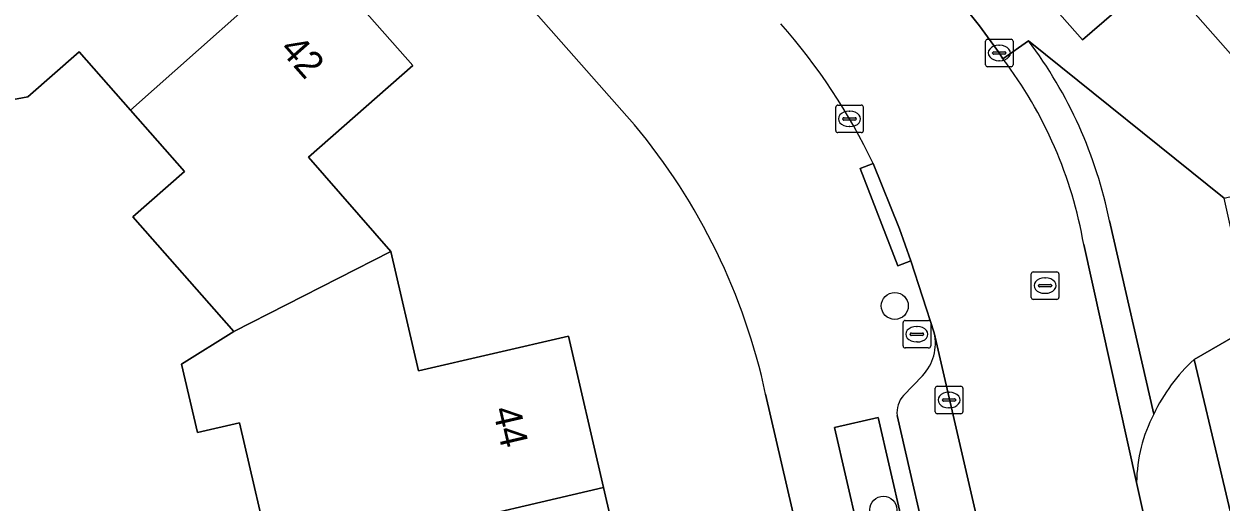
# Model space of a CAD drawing. Extents: x 157320 to 158835, y 386650 to 388491.
# Drawn here: x 157694.36 to 157737.78, y 387870.56 to 387887.92 of the extents above; entities that cross this region are included whole.
import ezdxf

# ---------------------------------------------------------------- set-up
doc = ezdxf.new("R2010")
doc.units = 0
for name, color, linetype in [('IMGEO_Boom', 7, 'Continuous'), ('IMGEO_Erf', 7, 'Continuous'), ('IMGEO_Groenvoorziening', 7, 'Continuous'), ('IMGEO_Kolk', 7, 'Continuous'), ('IMGEO_Pand', 7, 'Continuous'), ('IMGEO_Pand_nummerreeks', 7, 'Continuous'), ('IMGEO_Parkeervlak_open', 7, 'Continuous'), ('IMGEO_Rijbaan_lokaal_open', 7, 'Continuous'), ('IMGEO_Rioolput', 7, 'Continuous'), ('IMGEO_Voetpad_open', 7, 'Continuous')]:
    doc.layers.add(name, color=color, linetype=linetype)

msp = doc.modelspace()

# ---------------------------------------------------------------- linework, layer by layer
at = {"layer": 'IMGEO_Boom'}
for centre in [(157725.946, 387877.686), (157725.532, 387870.289)]:
    msp.add_circle(centre, 0.489, dxfattribs=at)
at = {"layer": 'IMGEO_Erf'}
for points in [[(157716.503, 387884.256), (157704.396, 387897.98), (157672.756, 387933.844)], [(157717.732, 387909.956), (157738.304, 387886.632)], [(157693.886, 387892.584), (157695.365, 387893.787), (157697.324, 387891.565), (157701.038, 387894.839), (157704.767, 387890.609), (157708.463, 387886.416), (157704.682, 387883.083), (157707.661, 387879.665), (157708.664, 387875.331), (157714.105, 387876.591), (157715.38, 387871.087), (157716.636, 387865.665)], [(157703.422, 387868.067), (157702.177, 387873.441), (157700.655, 387873.089), (157700.078, 387875.575), (157701.976, 387876.753), (157698.307, 387880.916), (157700.181, 387882.568), (157698.221, 387884.791), (157696.356, 387886.908), (157694.497, 387885.27), (157690.403, 387884.514)], [(157729.457, 387839.094), (157721.261, 387874.483)]]:
    msp.add_lwpolyline(points, dxfattribs=at)
msp.add_arc((157699.084, 387869.731), 22.68, 12.0947, 39.8237, dxfattribs=at)
at = {"layer": 'IMGEO_Groenvoorziening'}
for points in [[(157732.751, 387887.347), (157733.887, 387888.319), (157724.894, 387898.493), (157723.799, 387897.491)], [(157725.031, 387867.75), (157726.617, 387868.118), (157725.338, 387873.639), (157723.753, 387873.271)]]:
    msp.add_lwpolyline(points, close=True, dxfattribs=at)
msp.add_lwpolyline([(157734.718, 387871.279), (157735.29, 387868.665), (157735.804, 387868.801), (157742.697, 387839.705), (157745.166, 387840.283), (157737.764, 387871.725), (157736.8, 387875.741)], dxfattribs=at)
for centre, radius, start, end in [((157741.096, 387871.059), 6.354, 132.5339, 154.951), ((157740.117, 387871.235), 5.399, 152.246, 179.5287)]:
    msp.add_arc(centre, radius, start, end, dxfattribs=at)
at = {"layer": 'IMGEO_Kolk'}
for p, q in [((157729.236, 387886.44), (157729.236, 387887.292)), ((157729.311, 387887.366), (157730.163, 387887.366)), ((157729.724, 387887.146), (157729.749, 387887.146)), ((157730.237, 387887.292), (157730.237, 387886.44)), ((157729.495, 387886.86), (157729.495, 387886.872)), ((157729.933, 387886.823), (157729.535, 387886.823)), ((157729.538, 387886.909), (157729.936, 387886.909)), ((157729.979, 387886.872), (157729.979, 387886.86)), ((157730.163, 387886.366), (157729.311, 387886.366)), ((157729.747, 387886.586), (157729.722, 387886.586)), ((157723.878, 387884.974), (157724.73, 387884.974)), ((157723.803, 387884.048), (157723.803, 387884.9)), ((157724.105, 387884.517), (157724.503, 387884.517)), ((157724.291, 387884.754), (157724.316, 387884.754)), ((157724.804, 387884.9), (157724.804, 387884.048)), ((157724.062, 387884.468), (157724.062, 387884.48)), ((157724.5, 387884.431), (157724.102, 387884.431)), ((157724.314, 387884.194), (157724.289, 387884.194)), ((157724.546, 387884.48), (157724.546, 387884.468)), ((157724.73, 387883.974), (157723.878, 387883.974)), ((157727.413, 387873.842), (157727.413, 387874.694)), ((157727.488, 387874.768), (157728.34, 387874.768)), ((157727.901, 387874.548), (157727.926, 387874.548)), ((157728.414, 387874.694), (157728.414, 387873.842)), ((157727.672, 387874.262), (157727.672, 387874.274)), ((157728.11, 387874.225), (157727.712, 387874.225)), ((157727.715, 387874.311), (157728.113, 387874.311)), ((157728.156, 387874.274), (157728.156, 387874.262)), ((157728.34, 387873.768), (157727.488, 387873.768)), ((157727.924, 387873.988), (157727.899, 387873.988))]:
    msp.add_line(p, q, dxfattribs=at)
for points in [[(157729.236, 387886.44), (157729.236, 387887.292)], [(157729.311, 387887.366), (157730.163, 387887.366)], [(157730.237, 387887.292), (157730.237, 387886.44)], [(157730.163, 387886.366), (157729.311, 387886.366)], [(157723.878, 387884.974), (157724.73, 387884.974)], [(157723.803, 387884.048), (157723.803, 387884.9)], [(157724.804, 387884.9), (157724.804, 387884.048)], [(157724.73, 387883.974), (157723.878, 387883.974)], [(157727.413, 387873.842), (157727.413, 387874.694)], [(157727.488, 387874.768), (157728.34, 387874.768)], [(157728.414, 387874.694), (157728.414, 387873.842)], [(157728.34, 387873.768), (157727.488, 387873.768)]]:
    msp.add_lwpolyline(points, dxfattribs=at)
for centre, radius, start, end in [((157729.313, 387887.29), 0.0765, 91.552, 178.448), ((157729.313, 387887.29), 0.0765, 91.552, 178.448), ((157730.161, 387887.29), 0.0765, 1.552, 88.448), ((157730.161, 387887.29), 0.0765, 1.552, 88.448), ((157729.535, 387886.869), 0.0403, 85.8775, 175.7526), ((157729.532, 387886.859), 0.0366, 178.938, 274.7102), ((157729.936, 387886.866), 0.043, 264.8664, 352.4533), ((157729.94, 387886.871), 0.0386, 1.7309, 96.639), ((157729.313, 387886.442), 0.0765, 181.552, 268.448), ((157729.313, 387886.442), 0.0765, 181.552, 268.448), ((157730.161, 387886.442), 0.0765, 271.552, 358.448), ((157730.161, 387886.442), 0.0765, 271.552, 358.448), ((157723.88, 387884.898), 0.0765, 91.552, 178.448), ((157723.88, 387884.898), 0.0765, 91.552, 178.448), ((157724.728, 387884.898), 0.0765, 1.552, 88.448), ((157724.728, 387884.898), 0.0765, 1.552, 88.448), ((157724.102, 387884.477), 0.0403, 85.8775, 175.7526), ((157724.507, 387884.479), 0.0386, 1.7309, 96.639), ((157724.099, 387884.467), 0.0366, 178.938, 274.7102), ((157724.503, 387884.474), 0.043, 264.8664, 352.4533), ((157723.88, 387884.05), 0.0765, 181.552, 268.448), ((157723.88, 387884.05), 0.0765, 181.552, 268.448), ((157724.728, 387884.05), 0.0765, 271.552, 358.448), ((157724.728, 387884.05), 0.0765, 271.552, 358.448), ((157727.49, 387874.692), 0.0765, 91.552, 178.448), ((157727.49, 387874.692), 0.0765, 91.552, 178.448), ((157728.338, 387874.692), 0.0765, 1.552, 88.448), ((157728.338, 387874.692), 0.0765, 1.552, 88.448), ((157727.712, 387874.271), 0.0403, 85.8775, 175.7526), ((157727.709, 387874.261), 0.0366, 178.938, 274.7102), ((157728.113, 387874.268), 0.043, 264.8664, 352.4533), ((157728.117, 387874.273), 0.0386, 1.7309, 96.639), ((157727.49, 387873.844), 0.0765, 181.552, 268.448), ((157727.49, 387873.844), 0.0765, 181.552, 268.448), ((157728.338, 387873.844), 0.0765, 271.552, 358.448), ((157728.338, 387873.844), 0.0765, 271.552, 358.448)]:
    msp.add_arc(centre, radius, start, end, dxfattribs=at)
for centre, major_axis, ratio, start_param, end_param in [((157729.723, 387886.866), (-0.387, 0.002), 0.722429, 4.712389, 7.853982), ((157729.748, 387886.866), (-0.39, 0.002), 0.717154, 1.570796, 4.712389), ((157724.29, 387884.474), (-0.387, 0.002), 0.722429, 4.712389, 7.853982), ((157724.315, 387884.474), (-0.39, 0.002), 0.717154, 1.570796, 4.712389), ((157727.9, 387874.268), (-0.387, 0.002), 0.722429, 4.712389, 7.853982), ((157727.925, 387874.268), (-0.39, 0.002), 0.717154, 1.570796, 4.712389)]:
    msp.add_ellipse(centre, major_axis=major_axis, ratio=ratio, start_param=start_param, end_param=end_param, dxfattribs=at)
at = {"layer": 'IMGEO_Pand'}
for points in [[(157689.162, 387888.265), (157688, 387887.24), (157690.403, 387884.514), (157694.497, 387885.27), (157696.356, 387886.908), (157698.221, 387884.791), (157704.767, 387890.609), (157701.038, 387894.839), (157697.324, 387891.565), (157695.365, 387893.787), (157693.886, 387892.584), (157690.636, 387889.564)], [(157701.976, 387876.753), (157707.661, 387879.665), (157704.682, 387883.083), (157708.463, 387886.416), (157704.767, 387890.609), (157698.221, 387884.791), (157700.181, 387882.568), (157698.307, 387880.916)], [(157714.105, 387876.591), (157708.664, 387875.331), (157707.661, 387879.665), (157701.976, 387876.753), (157700.078, 387875.575), (157700.655, 387873.089), (157702.177, 387873.441), (157703.422, 387868.067), (157704.399, 387868.366), (157706.836, 387868.93), (157706.801, 387869.082), (157708.771, 387869.542), (157715.38, 387871.087)], [(157715.38, 387871.087), (157708.771, 387869.542), (157706.801, 387869.082), (157706.836, 387868.93), (157704.399, 387868.366), (157705.549, 387863.398), (157705.622, 387863.08), (157702.095, 387862.264), (157702.751, 387859.431), (157706.278, 387860.249), (157707.477, 387860.527), (157712.348, 387861.655), (157711.685, 387864.518), (157716.636, 387865.665)]]:
    msp.add_lwpolyline(points, close=True, dxfattribs=at)
at = {"layer": 'IMGEO_Parkeervlak_open'}
for points in [[(157726.026, 387873.703), (157727.379, 387867.852), (157728.746, 387861.938), (157731.495, 387850.051), (157733.418, 387850.495), (157727.376, 387876.71)], [(157726.952, 387875.151), (157726.26, 387874.432)]]:
    msp.add_lwpolyline(points, dxfattribs=at)
for centre, radius, start, end in [((157725.694, 387876.33), 1.724, 316.8431, 12.7275), ((157726.979, 387873.799), 0.958, 138.6394, 185.7686)]:
    msp.add_arc(centre, radius, start, end, dxfattribs=at)
at = {"layer": 'IMGEO_Rijbaan_lokaal_open'}
for points in [[(157729.87, 387886.654), (157729.737, 387886.866), (157729.014, 387887.847), (157728.384, 387888.636), (157725.613, 387891.81), (157714.223, 387904.855), (157713.538, 387905.616), (157710.076, 387909.593)], [(157730.793, 387887.312), (157729.87, 387886.654)], [(157736.8, 387875.741), (157738.925, 387876.959), (157737.888, 387881.597), (157730.793, 387887.312)], [(157725.156, 387882.855), (157726.116, 387880.486), (157726.522, 387879.32), (157727.376, 387876.71), (157733.418, 387850.495), (157739.225, 387851.835), (157735.396, 387868.179), (157735.29, 387868.665), (157734.718, 387871.279), (157732.8, 387879.908)], [(157733.733, 387880.767), (157735.339, 387873.749)], [(157735.339, 387873.749), (157733.733, 387880.767)], [(157732.8, 387879.908), (157734.718, 387871.279)]]:
    msp.add_lwpolyline(points, dxfattribs=at)
for centre, radius, start, end in [((157705.536, 387873.553), 21.714, 25.3647, 41.4288), ((157717.851, 387877.566), 16.202, 11.3965, 36.9825), ((157717.851, 387877.566), 16.202, 11.3965, 36.9825), ((157717.463, 387877.256), 15.564, 9.8102, 37.1434), ((157717.463, 387877.256), 15.564, 9.8102, 37.1434), ((157741.096, 387871.059), 6.354, 132.5339, 154.951), ((157740.117, 387871.235), 5.399, 152.246, 179.5287)]:
    msp.add_arc(centre, radius, start, end, dxfattribs=at)
at = {"layer": 'IMGEO_Rioolput'}
for p, q in [((157730.97, 387878.921), (157731.822, 387878.921)), ((157730.895, 387877.995), (157730.895, 387878.847)), ((157731.197, 387878.464), (157731.595, 387878.464)), ((157731.383, 387878.701), (157731.408, 387878.701)), ((157731.896, 387878.847), (157731.896, 387877.995)), ((157731.154, 387878.415), (157731.154, 387878.427)), ((157731.592, 387878.378), (157731.194, 387878.378)), ((157731.406, 387878.141), (157731.381, 387878.141)), ((157731.638, 387878.427), (157731.638, 387878.415)), ((157731.822, 387877.921), (157730.97, 387877.921)), ((157726.321, 387877.157), (157727.173, 387877.157)), ((157726.246, 387876.231), (157726.246, 387877.083)), ((157726.548, 387876.7), (157726.946, 387876.7)), ((157726.734, 387876.937), (157726.759, 387876.937)), ((157727.247, 387877.083), (157727.247, 387876.231)), ((157726.505, 387876.651), (157726.505, 387876.663)), ((157726.943, 387876.614), (157726.545, 387876.614)), ((157726.757, 387876.377), (157726.732, 387876.377)), ((157726.989, 387876.663), (157726.989, 387876.651)), ((157727.173, 387876.157), (157726.321, 387876.157))]:
    msp.add_line(p, q, dxfattribs=at)
for points in [[(157730.97, 387878.921), (157731.822, 387878.921)], [(157730.895, 387877.995), (157730.895, 387878.847)], [(157731.896, 387878.847), (157731.896, 387877.995)], [(157731.822, 387877.921), (157730.97, 387877.921)], [(157726.321, 387877.157), (157727.173, 387877.157)], [(157726.246, 387876.231), (157726.246, 387877.083)], [(157727.247, 387877.083), (157727.247, 387876.231)], [(157727.173, 387876.157), (157726.321, 387876.157)]]:
    msp.add_lwpolyline(points, dxfattribs=at)
for centre, radius, start, end in [((157730.972, 387878.845), 0.0765, 91.552, 178.448), ((157730.972, 387878.845), 0.0765, 91.552, 178.448), ((157731.82, 387878.845), 0.0765, 1.552, 88.448), ((157731.82, 387878.845), 0.0765, 1.552, 88.448), ((157731.194, 387878.424), 0.0403, 85.8775, 175.7526), ((157731.599, 387878.426), 0.0386, 1.7309, 96.639), ((157730.972, 387877.997), 0.0765, 181.552, 268.448), ((157730.972, 387877.997), 0.0765, 181.552, 268.448), ((157731.191, 387878.414), 0.0366, 178.938, 274.7102), ((157731.595, 387878.421), 0.043, 264.8664, 352.4533), ((157731.82, 387877.997), 0.0765, 271.552, 358.448), ((157731.82, 387877.997), 0.0765, 271.552, 358.448), ((157726.323, 387877.081), 0.0765, 91.552, 178.448), ((157726.323, 387877.081), 0.0765, 91.552, 178.448), ((157727.171, 387877.081), 0.0765, 1.552, 88.448), ((157727.171, 387877.081), 0.0765, 1.552, 88.448), ((157726.545, 387876.66), 0.0403, 85.8775, 175.7526), ((157726.95, 387876.662), 0.0386, 1.7309, 96.639), ((157726.542, 387876.65), 0.0366, 178.938, 274.7102), ((157726.946, 387876.657), 0.043, 264.8664, 352.4533), ((157726.323, 387876.233), 0.0765, 181.552, 268.448), ((157726.323, 387876.233), 0.0765, 181.552, 268.448), ((157727.171, 387876.233), 0.0765, 271.552, 358.448), ((157727.171, 387876.233), 0.0765, 271.552, 358.448)]:
    msp.add_arc(centre, radius, start, end, dxfattribs=at)
for centre, major_axis, ratio, start_param, end_param in [((157731.382, 387878.421), (-0.387, 0.002), 0.722429, 4.712389, 7.853982), ((157731.407, 387878.421), (-0.39, 0.002), 0.717154, 1.570796, 4.712389), ((157726.733, 387876.657), (-0.387, 0.002), 0.722429, 4.712389, 7.853982), ((157726.758, 387876.657), (-0.39, 0.002), 0.717154, 1.570796, 4.712389)]:
    msp.add_ellipse(centre, major_axis=major_axis, ratio=ratio, start_param=start_param, end_param=end_param, dxfattribs=at)
at = {"layer": 'IMGEO_Voetpad_open'}
for points in [[(157725.613, 387891.81), (157728.384, 387888.636), (157729.014, 387887.847), (157729.737, 387886.866), (157729.87, 387886.654), (157730.793, 387887.312), (157737.888, 387881.597), (157738.239, 387881.68), (157738.532, 387881.673), (157740.752, 387881.636), (157742.706, 387881.599), (157738.304, 387886.632), (157717.732, 387909.956)], [(157712.909, 387894.974), (157707.67, 387900.87), (157707.164, 387900.421), (157713.016, 387893.781), (157711.795, 387892.706), (157705.943, 387899.345), (157704.396, 387897.98), (157716.503, 387884.256)], [(157727.376, 387876.71), (157726.522, 387879.32), (157726.056, 387879.14), (157724.69, 387882.675), (157725.156, 387882.855)], [(157740.621, 387869.428), (157739.416, 387874.598), (157739.318, 387875.019), (157791.124, 387873.701), (157791.047, 387875.315), (157767.778, 387875.853), (157744.524, 387876.392), (157744.538, 387877.007), (157741.478, 387877.084), (157741.161, 387877.092), (157739.942, 387877.092), (157739.56, 387877.063), (157738.925, 387876.959), (157736.8, 387875.741), (157737.764, 387871.725), (157745.166, 387840.283)], [(157726.26, 387874.432), (157726.952, 387875.151)], [(157721.261, 387874.483), (157729.457, 387839.094), (157730.546, 387834.395)], [(157732.598, 387845.278), (157732.121, 387847.342), (157731.495, 387850.051), (157728.746, 387861.938), (157728.259, 387861.826), (157726.892, 387867.74), (157727.379, 387867.852), (157726.026, 387873.703)]]:
    msp.add_lwpolyline(points, dxfattribs=at)
for points in [[(157723.799, 387897.491), (157723.047, 387898.468), (157715.552, 387906.941), (157716.66, 387907.937), (157724.139, 387899.453), (157724.894, 387898.493), (157733.887, 387888.319), (157732.751, 387887.347)], [(157726.522, 387879.32), (157726.116, 387880.486), (157725.156, 387882.855), (157724.69, 387882.675), (157726.056, 387879.14)], [(157725.031, 387867.75), (157723.753, 387873.271), (157725.338, 387873.639), (157726.617, 387868.118)]]:
    msp.add_lwpolyline(points, close=True, dxfattribs=at)
for centre, radius, start, end in [((157705.536, 387873.553), 21.714, 25.3647, 41.4288), ((157699.084, 387869.731), 22.68, 12.0947, 39.8237), ((157725.694, 387876.33), 1.724, 316.8431, 12.7275), ((157726.979, 387873.799), 0.958, 138.6394, 185.7686)]:
    msp.add_arc(centre, radius, start, end, dxfattribs=at)

# ---------------------------------------------------------------- texts
at = {"layer": 'IMGEO_Pand_nummerreeks'}
for s, rotation, p in [('42', 311.3967, (157703.598, 387886.975)), ('44', 283.0403, (157711.357, 387873.924))]:
    msp.add_text(s, height=1, rotation=rotation, dxfattribs=at).set_placement(p)

doc.saveas('drawing.dxf')
